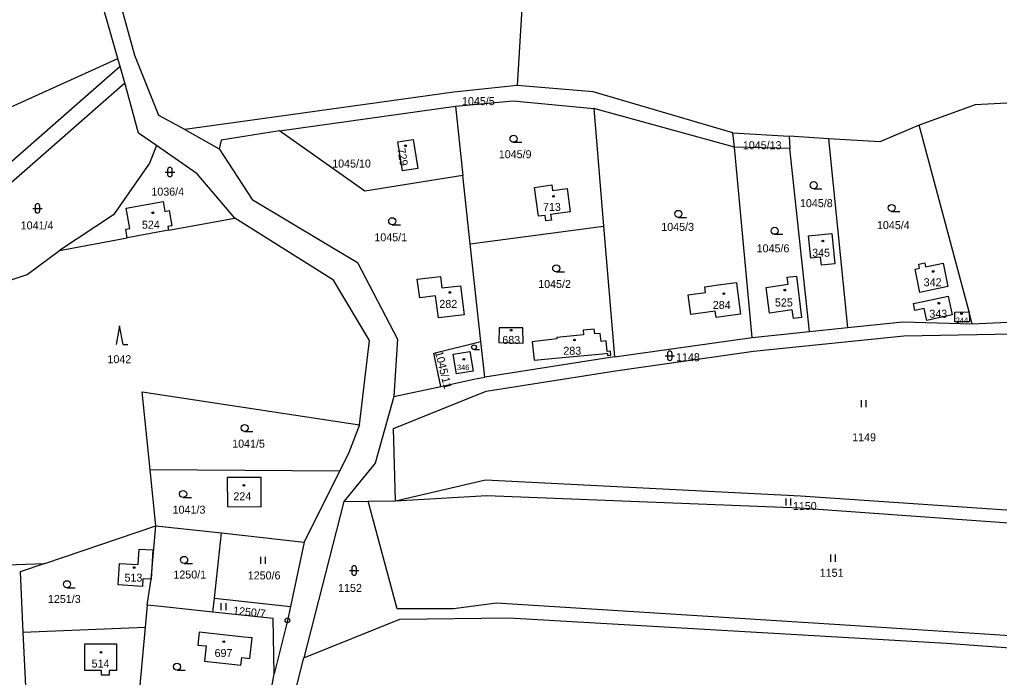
# Model space of a CAD drawing. Extents: x -725728 to -720881, y -1068679 to -1063504.
# Drawn here: x -723696.6 to -723488.4, y -1064810.9 to -1064671.2 of the extents above; entities that cross this region are included whole.
import ezdxf

# ---------------------------------------------------------------- set-up
doc = ezdxf.new("R2010")
doc.units = 0
for name, color, linetype in [('Hranice parcel', 7, 'Continuous'), ('Parcelní čísla', 7, 'Continuous'), ('Značky bodu BP', 7, 'Continuous'), ('Značky budov', 7, 'Continuous'), ('Značky kultur', 7, 'Continuous')]:
    doc.layers.add(name, color=color, linetype=linetype)

# ---------------------------------------------------------------- blocks, each defined once
blk = doc.blocks.new('4.02_3')
at = {"layer": 'Značky budov'}
blk.add_circle((-0.001, 0), 0.0175, dxfattribs=at)
blk = doc.blocks.new('4.02_4')
at = {"layer": 'Značky budov'}
blk.add_circle((-0.001, 0), 0.0175, dxfattribs=at)
blk = doc.blocks.new('3.16_2')
at = {"layer": 'Značky kultur'}
for p, q in [((-0.1, 0.1), (0.1, 0.1)), ((-0.05, 0.15), (-0.05, 0.05)), ((0.05, 0.05), (0.05, 0.15))]:
    blk.add_line(p, q, dxfattribs=at)
for centre, start, end in [((0, 0.15), 0, 180), ((0, 0.05), 180, 359.9879)]:
    blk.add_arc(centre, 0.05, start, end, dxfattribs=at)
blk = doc.blocks.new('3.08_1')
at = {"layer": 'Značky kultur'}
for p, q in [((0, 0.4), (-0.075, 0)), ((0.075, 0), (0, 0.4)), ((0.075, 0), (0.175, 0))]:
    blk.add_line(p, q, dxfattribs=at)
blk = doc.blocks.new('3.04_2')
at = {"layer": 'Značky kultur'}
blk.add_line((0.001, 0), (0.176, 0), dxfattribs=at)
blk.add_circle((0.001, 0.075), 0.075, dxfattribs=at)
blk = doc.blocks.new('3.04_3')
at = {"layer": 'Značky kultur'}
blk.add_line((0.001, 0), (0.176, 0), dxfattribs=at)
blk.add_circle((0.001, 0.075), 0.075, dxfattribs=at)
blk = doc.blocks.new('3.06_1')
at = {"layer": 'Značky kultur'}
for p, q in [((-0.051, 0), (-0.051, 0.15)), ((0.049, 0), (0.049, 0.15))]:
    blk.add_line(p, q, dxfattribs=at)
blk = doc.blocks.new('3.16_3')
at = {"layer": 'Značky kultur'}
for p, q in [((-0.1, 0.1), (0.1, 0.1)), ((-0.05, 0.15), (-0.05, 0.05)), ((0.05, 0.05), (0.05, 0.15))]:
    blk.add_line(p, q, dxfattribs=at)
for centre, start, end in [((0, 0.15), 0, 180), ((0, 0.05), 180, 359.9879)]:
    blk.add_arc(centre, 0.05, start, end, dxfattribs=at)
blk = doc.blocks.new('3.04_4')
at = {"layer": 'Značky kultur'}
blk.add_line((0, 0), (0.118, 0), dxfattribs=at)
blk.add_circle((0, 0.05), 0.0502, dxfattribs=at)
blk = doc.blocks.new('1.05_1')
at = {"layer": 'Značky bodu BP'}
for radius in [0.05, 0.00303]:
    blk.add_circle((0, 0), radius, dxfattribs=at)

msp = doc.modelspace()

# ---------------------------------------------------------------- linework, layer by layer
at = {"layer": 'Hranice parcel'}
for p, q in [((-723589, -1064654.72), (-723590.9, -1064685.15)), ((-723675.22, -1064681.12), (-723675.69, -1064679.41)), ((-723674.26, -1064684.61), (-723675.22, -1064681.12)), ((-723719.07, -1064723.85), (-723674.26, -1064684.61)), ((-723641.4, -1064694.8), (-723604, -1064689.59)), ((-723604, -1064689.59), (-723602.41, -1064704.25)), ((-723544.69, -1064698.25), (-723574.57, -1064690.08)), ((-723574.57, -1064690.08), (-723572.51, -1064715.06)), ((-723661.49, -1064694.49), (-723654.17, -1064698.59)), ((-723544.69, -1064698.25), (-723545.02, -1064695.24)), ((-723545.02, -1064695.24), (-723533.08, -1064695.92)), ((-723533.08, -1064695.92), (-723532.96, -1064698.54)), ((-723524.71, -1064696.47), (-723533.08, -1064695.92)), ((-723524.71, -1064696.47), (-723520.69, -1064736.55)), ((-723540.95, -1064738.65), (-723544.69, -1064698.25)), ((-723532.96, -1064698.54), (-723544.69, -1064698.25)), ((-723528.73, -1064737.38), (-723532.96, -1064698.54)), ((-723600.84, -1064718.79), (-723602.41, -1064704.25)), ((-723664.95, -1064715.91), (-723650.85, -1064713.32)), ((-723600.84, -1064718.79), (-723572.51, -1064715.06)), ((-723572.51, -1064715.06), (-723570.22, -1064742.79)), ((-723688.13, -1064720.24), (-723673.7, -1064717.54)), ((-723664.95, -1064715.91), (-723673.7, -1064717.54)), ((-723598.59, -1064739.5), (-723600.84, -1064718.79)), ((-723494.19, -1064735.78), (-723469.94, -1064734.6)), ((-723540.95, -1064738.65), (-723528.73, -1064737.38)), ((-723528.73, -1064737.38), (-723520.69, -1064736.55)), ((-723597.77, -1064747.08), (-723598.59, -1064739.5)), ((-723570.22, -1064742.79), (-723540.95, -1064738.65)), ((-723570.22, -1064742.79), (-723597.77, -1064747.08)), ((-723617.09, -1064751.18), (-723607.11, -1064749.06)), ((-723667.66, -1064778.65), (-723668.85, -1064766.81)), ((-723628.61, -1064767.1), (-723668.85, -1064766.81)), ((-723628.61, -1064767.1), (-723636.16, -1064782.12)), ((-723627.68, -1064773.51), (-723636.17, -1064806.74)), ((-723627.68, -1064773.51), (-723622.55, -1064773.44)), ((-723622.55, -1064773.44), (-723616.73, -1064773.35)), ((-723691.2, -1064786.68), (-723667.66, -1064778.65)), ((-723667.66, -1064778.65), (-723653.69, -1064780.15)), ((-723655.19, -1064794.06), (-723653.69, -1064780.15)), ((-723653.69, -1064780.15), (-723636.16, -1064782.12)), ((-723636.16, -1064782.12), (-723639.05, -1064795.82)), ((-723706.06, -1064787.17), (-723691.2, -1064786.68)), ((-723655.51, -1064797.04), (-723655.19, -1064794.06)), ((-723655.19, -1064794.06), (-723639.05, -1064795.82)), ((-723669.48, -1064795.54), (-723669.92, -1064800.22)), ((-723695.87, -1064801.29), (-723669.92, -1064800.22)), ((-723669.92, -1064800.22), (-723671.13, -1064813.27)), ((-723695.87, -1064801.29), (-723695.01, -1064819.9)), ((-723643.64, -1064816.29), (-723642.5, -1064810.08))]:
    msp.add_line(p, q, dxfattribs=at)
for points in [[(-723661.49, -1064694.49), (-723667.01, -1064691.57), (-723672.11, -1064678.8), (-723677.8, -1064658.16), (-723677.9, -1064637.95)], [(-723675.69, -1064679.41), (-723681.31, -1064659.83), (-723682.01, -1064639.8)], [(-723745.32, -1064710.92), (-723679.61, -1064681.18), (-723675.69, -1064679.41)], [(-723675.22, -1064681.12), (-723678.56, -1064684.04), (-723737.07, -1064735.26)], [(-723333.81, -1064689.98), (-723386.83, -1064690.34), (-723453.28, -1064683.25), (-723469.44, -1064687.97), (-723493.59, -1064689.25), (-723505.49, -1064693.61)], [(-723667.52, -1064697.93), (-723671.32, -1064695.28), (-723674.26, -1064684.61)], [(-723590.9, -1064685.15), (-723604.32, -1064686.61), (-723649.66, -1064692.88), (-723661.49, -1064694.49)], [(-723545.02, -1064695.24), (-723574.7, -1064686.5), (-723590.9, -1064685.15)], [(-723604, -1064689.59), (-723591.74, -1064688.4), (-723574.57, -1064690.08)], [(-723505.49, -1064693.61), (-723513.81, -1064697.15), (-723524.71, -1064696.47)], [(-723494.19, -1064735.78), (-723494.84, -1064733.22), (-723505.49, -1064693.61)], [(-723641.4, -1064694.8), (-723653.77, -1064696.74), (-723654.17, -1064698.59)], [(-723602.41, -1064704.25), (-723623.25, -1064707.59), (-723641.4, -1064694.8)], [(-723612.94, -1064696.61), (-723611.95, -1064702.79), (-723615.23, -1064703.31), (-723616.22, -1064697.14), (-723612.94, -1064696.61)], [(-723667.52, -1064697.93), (-723669.02, -1064701.66), (-723676.61, -1064712.64), (-723688.13, -1064720.24)], [(-723650.85, -1064713.32), (-723658.85, -1064703.96), (-723667.52, -1064697.93)], [(-723654.17, -1064698.59), (-723647.21, -1064709.35), (-723624.83, -1064722.74), (-723616.29, -1064739.03), (-723617.09, -1064751.18)], [(-723583.77, -1064712.59), (-723583.61, -1064713.75), (-723584.75, -1064713.91), (-723584.91, -1064712.75), (-723586.32, -1064712.95), (-723587.17, -1064706.8), (-723583.51, -1064706.29), (-723583.35, -1064707.47), (-723580.26, -1064707.04), (-723579.58, -1064712), (-723583.77, -1064712.59)], [(-723673.7, -1064717.54), (-723674.05, -1064715.68), (-723673.16, -1064715.51), (-723673.96, -1064711.23), (-723666.09, -1064709.77), (-723665.7, -1064711.89), (-723664.82, -1064711.72), (-723664.21, -1064714.96), (-723665.1, -1064715.13), (-723664.95, -1064715.91)], [(-723624.37, -1064757.22), (-723622.25, -1064739.29), (-723629.89, -1064726.54), (-723650.85, -1064713.32)], [(-723528.5, -1064721.85), (-723528.98, -1064717.08), (-723524.01, -1064716.58), (-723523.37, -1064723.01), (-723526.23, -1064723.3), (-723526.39, -1064721.64), (-723528.5, -1064721.85)], [(-723706.06, -1064787.17), (-723714.05, -1064731.57), (-723694.99, -1064725.31), (-723688.13, -1064720.24)], [(-723506.34, -1064724.16), (-723505.37, -1064723.95), (-723505.54, -1064723.12), (-723504.27, -1064722.85), (-723504.09, -1064723.68), (-723500.33, -1064722.88), (-723499.35, -1064727.85), (-723505.28, -1064729.15), (-723506.34, -1064724.16)], [(-723602.13, -1064733.84), (-723607.61, -1064734.52), (-723608.2, -1064729.8), (-723611.57, -1064730.27), (-723612.12, -1064726.31), (-723607.19, -1064725.73), (-723606.9, -1064728.17), (-723602.89, -1064727.7), (-723602.13, -1064733.84)], [(-723531.53, -1064725.63), (-723530.44, -1064734.41), (-723532.18, -1064734.68), (-723532.41, -1064732.79), (-723537.23, -1064733.49), (-723538, -1064728.03), (-723533.31, -1064727.37), (-723533.48, -1064725.85), (-723531.53, -1064725.63)], [(-723543.39, -1064733.76), (-723548.59, -1064734.45), (-723548.77, -1064733.1), (-723553.97, -1064733.78), (-723554.57, -1064729.63), (-723550.87, -1064729.16), (-723550.99, -1064727.91), (-723547.63, -1064727.46), (-723544.29, -1064727.01), (-723544.11, -1064728.31), (-723543.39, -1064733.76)], [(-723506.36, -1064732.96), (-723506.67, -1064731.48), (-723503.29, -1064730.73), (-723499.31, -1064729.91), (-723498.45, -1064733.88), (-723503.84, -1064735.04), (-723504.38, -1064732.54), (-723506.36, -1064732.96)], [(-723494.84, -1064733.22), (-723494.76, -1064735.33), (-723497.87, -1064735.38), (-723497.9, -1064733.27), (-723494.84, -1064733.22)], [(-723520.69, -1064736.55), (-723508.9, -1064735.33), (-723494.19, -1064735.78)], [(-723616.73, -1064773.35), (-723617.18, -1064757.99), (-723597.45, -1064750.06), (-723569.98, -1064745.76), (-723540.67, -1064741.6), (-723508.71, -1064738.32), (-723454.36, -1064737.32)], [(-723594.7, -1064736.62), (-723594.77, -1064739.77), (-723589.62, -1064739.88), (-723589.64, -1064736.63), (-723594.7, -1064736.62)], [(-723572.77, -1064742.17), (-723571.71, -1064742.01), (-723571.66, -1064742.53), (-723570.96, -1064742.46), (-723571.05, -1064741.58), (-723571.77, -1064741.65), (-723571.98, -1064739.41), (-723573.03, -1064739.52), (-723573.2, -1064737.82), (-723574.4, -1064737.93), (-723574.5, -1064736.93), (-723576.84, -1064737.16), (-723576.75, -1064738.09), (-723582.45, -1064738.65), (-723582.42, -1064738.95), (-723587.66, -1064739.58), (-723587.28, -1064743.5), (-723582.04, -1064743), (-723572.77, -1064742.17)], [(-723607.11, -1064749.06), (-723608.6, -1064741.99), (-723598.59, -1064739.5)], [(-723600.9, -1064741.63), (-723600.21, -1064745.85), (-723603.75, -1064746.43), (-723604.44, -1064742.21), (-723600.9, -1064741.63)], [(-723607.11, -1064749.06), (-723600.05, -1064747.56), (-723597.77, -1064747.08)], [(-723668.85, -1064766.81), (-723670.52, -1064750.19), (-723624.37, -1064757.22)], [(-723617.09, -1064751.18), (-723621.01, -1064765.38), (-723627.68, -1064773.51)], [(-723624.37, -1064757.22), (-723626.73, -1064763.35), (-723628.61, -1064767.1)], [(-723645.26, -1064768.41), (-723652.46, -1064768.42), (-723652.45, -1064774.6), (-723645.25, -1064774.63), (-723645.26, -1064768.41)], [(-723616.73, -1064773.35), (-723597.61, -1064768.89), (-723530.66, -1064772.31), (-723449.42, -1064777.82)], [(-723418.92, -1064810.83), (-723447.68, -1064804.51), (-723522.33, -1064799.73), (-723595.28, -1064795.1), (-723604.38, -1064796.34), (-723616.38, -1064796.34), (-723622.55, -1064773.44)], [(-723616.73, -1064773.35), (-723597.33, -1064772.26), (-723530.82, -1064774.87), (-723452.9, -1064780.43), (-723403.11, -1064780.52)], [(-723669.48, -1064795.54), (-723668.66, -1064790.03), (-723667.66, -1064778.65)], [(-723668.66, -1064790.03), (-723670.4, -1064789.93), (-723670.49, -1064791.53), (-723675.63, -1064791.22), (-723675.36, -1064786.68), (-723671.37, -1064786.92), (-723671.17, -1064783.62), (-723668.26, -1064783.8), (-723668.66, -1064790.03)], [(-723691.2, -1064786.68), (-723696.47, -1064788.48), (-723695.87, -1064801.29)], [(-723655.51, -1064797.04), (-723666.59, -1064795.78), (-723669.48, -1064795.54)], [(-723639.05, -1064795.82), (-723639.67, -1064798.75), (-723642.5, -1064810.08)], [(-723642.5, -1064810.08), (-723642.71, -1064798.39), (-723655.51, -1064797.04)], [(-723636.17, -1064806.74), (-723615.8, -1064798.51), (-723592.67, -1064798.19), (-723499.66, -1064803.59), (-723449.42, -1064807.3), (-723418.92, -1064810.83)], [(-723648.91, -1064802.31), (-723658.45, -1064801.28), (-723658.71, -1064804), (-723656.93, -1064804.17), (-723657.32, -1064807.42), (-723649.57, -1064808.27), (-723649.37, -1064806.65)], [(-723649.37, -1064806.65), (-723647.67, -1064806.83), (-723647.19, -1064802.49), (-723648.91, -1064802.31)], [(-723677.59, -1064809.43), (-723677.59, -1064810.39), (-723679.2, -1064810.39), (-723679.2, -1064809.42), (-723682.72, -1064809.42), (-723682.71, -1064803.72), (-723675.97, -1064803.73), (-723675.98, -1064809.43), (-723677.59, -1064809.43)], [(-723643.51, -1064853.92), (-723641.87, -1064829.05), (-723636.17, -1064806.74)]]:
    msp.add_lwpolyline(points, dxfattribs=at)

# ---------------------------------------------------------------- block references
at = {"layer": 'Značky bodu BP', "xscale": 10, "yscale": 10}
msp.add_blockref('1.05_1', (-723639.67, -1064798.75), dxfattribs=at)
at = {"layer": 'Značky budov', "xscale": 10, "yscale": 10}
for name, p in [('4.02_3', (-723614.6, -1064697.97)), ('4.02_3', (-723583.14, -1064708.71)), ('4.02_3', (-723668.28, -1064712.19)), ('4.02_3', (-723525.91, -1064718.2)), ('4.02_4', (-723502.46, -1064724.66)), ('4.02_3', (-723605.15, -1064729.11)), ('4.02_3', (-723546.95, -1064729.36)), ('4.02_3', (-723533.99, -1064728.62)), ('4.02_4', (-723501.26, -1064731.4)), ('4.02_3', (-723496.44, -1064733.59)), ('4.02_4', (-723592.15, -1064737.14)), ('4.02_3', (-723578.69, -1064739.2)), ('4.02_3', (-723602.18, -1064743.33)), ('4.02_3', (-723648.93, -1064770.08)), ('4.02_3', (-723672.25, -1064787.53)), ('4.02_3', (-723653.19, -1064803.28)), ('4.02_3', (-723679.3, -1064805.54))]:
    msp.add_blockref(name, p, dxfattribs=at)
at = {"layer": 'Značky kultur', "xscale": 10, "yscale": 10}
for name, p in [('3.04_2', (-723591.65, -1064697.23)), ('3.16_2', (-723664.64, -1064704.55)), ('3.04_2', (-723527.88, -1064707.08)), ('3.16_2', (-723692.81, -1064712.26)), ('3.04_3', (-723511.32, -1064711.92)), ('3.04_2', (-723617.43, -1064714.74)), ('3.04_3', (-723556.64, -1064713.18)), ('3.04_2', (-723536.17, -1064716.77)), ('3.04_2', (-723582.58, -1064724.75)), ('3.08_1', (-723675.34, -1064740.19)), ('3.04_4', (-723600.03, -1064741.25)), ('3.16_2', (-723558.44, -1064743.55)), ('3.06_1', (-723517.22, -1064753.49)), ('3.04_3', (-723648.79, -1064758.65)), ('3.04_3', (-723661.85, -1064772.67)), ('3.06_1', (-723533.2, -1064774.37)), ('3.04_3', (-723661.64, -1064786.66)), ('3.06_1', (-723644.81, -1064786.75)), ('3.06_1', (-723523.7, -1064786.29)), ('3.16_3', (-723625.51, -1064789.16)), ('3.04_2', (-723686.52, -1064791.83)), ('3.06_1', (-723653.22, -1064796.59)), ('3.04_2', (-723663.15, -1064809.33))]:
    msp.add_blockref(name, p, dxfattribs=at)

# ---------------------------------------------------------------- texts
at = {"layer": 'Parcelní čísla'}
for s, height, p in [('1045/5', 1.7, (-723602.59, -1064689.33)), ('1045/9', 1.7, (-723594.77, -1064700.61)), ('1045/13', 1.7, (-723542.92, -1064698.7)), ('1045/10', 1.7, (-723630.17, -1064702.59)), ('1036/4', 1.7, (-723668.59, -1064708.55)), ('1045/8', 1.7, (-723530.78, -1064711)), ('713', 1.7, (-723585.39, -1064711.81)), ('1041/4', 1.7, (-723696.36, -1064715.73)), ('524', 1.7, (-723670.6, -1064715.58)), ('1045/3', 1.7, (-723560.25, -1064716.04)), ('1045/4', 1.7, (-723514.42, -1064715.67)), ('1045/1', 1.7, (-723621.21, -1064718.25)), ('1045/6', 1.7, (-723539.98, -1064720.6)), ('345', 1.7, (-723528.2, -1064721.53)), ('1045/2', 1.7, (-723586.4, -1064728.17)), ('342', 1.7, (-723504.5, -1064727.8)), ('282', 1.7, (-723607.4, -1064732.4)), ('284', 1.7, (-723549.31, -1064732.63)), ('525', 1.7, (-723536.1, -1064732.1)), ('343', 1.7, (-723503.29, -1064734.49)), ('344', 1.14, (-723497.68, -1064735.58)), ('683', 1.7, (-723594.03, -1064740.05)), ('1042', 1.7, (-723677.92, -1064744.14)), ('283', 1.7, (-723581.06, -1064742.35)), ('1148', 1.7, (-723557.11, -1064743.72)), ('346', 1.14, (-723603.65, -1064745.6)), ('1149', 1.7, (-723519.69, -1064760.72)), ('1041/5', 1.7, (-723651.42, -1064762.08)), ('224', 1.7, (-723651.17, -1064773.25)), ('1150', 1.7, (-723532.29, -1064775.32)), ('1041/3', 1.7, (-723664.07, -1064776.1)), ('1250/1', 1.7, (-723663.91, -1064789.87)), ('1250/6', 1.7, (-723648.11, -1064790.06)), ('1151', 1.7, (-723526.58, -1064789.5)), ('513', 1.7, (-723674.3, -1064790.53)), ('1152', 1.7, (-723628.91, -1064792.71)), ('1251/3', 1.7, (-723690.57, -1064795.07)), ('697', 1.7, (-723655.16, -1064806.53)), ('514', 1.7, (-723681.29, -1064808.78))]:
    msp.add_text(s, height=height, dxfattribs=at).set_placement(p)
for s, rotation, p in [('729', 280, (-723616.35, -1064698.6)), ('1045/11', 284, (-723608.35, -1064741.8)), ('1250/7', 354, (-723651.3, -1064797.47))]:
    msp.add_text(s, height=1.7, rotation=rotation, dxfattribs=at).set_placement(p)

doc.saveas('drawing.dxf')
